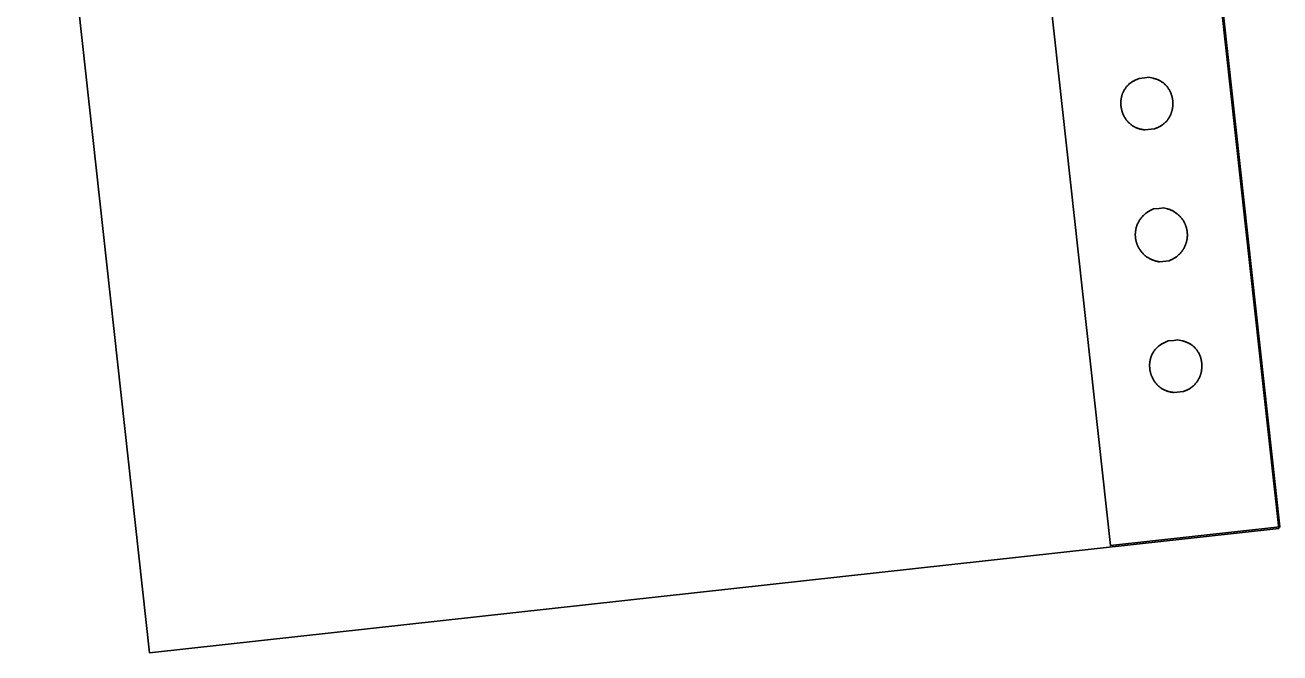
# Model space of a CAD drawing. Extents: x -438233 to -437334, y -1133133 to -1132623.
# Drawn here: x -438067.0783 to -438066.7926, y -1132980.1455 to -1132980.0026 of the extents above; entities that cross this region are included whole.
import ezdxf

# ---------------------------------------------------------------- set-up
doc = ezdxf.new("R2010")
doc.units = 0
doc.layers.add('MOBILIÁŘ', color=7, linetype='Continuous')
doc.layers.add('Vrstva 1', color=7, linetype='Continuous')

# ---------------------------------------------------------------- blocks, each defined once
blk = doc.blocks.new('A$C78B247C6')
at = {"layer": 'Vrstva 1'}
for points in [[(0, 0), (-2586.6, 0), (-2586.6, 2589.7), (0, 2589.7), (0, 0)], [(-385, 2589.7), (3.1, 2589.7), (3.1, 3.2), (-385, 3.2), (-385, 2589.7)], [(-190.9, 1053.1), (-203.7, 1053.1), (-213.2, 1049.9), (-214.5, 1049.4), (-215.8, 1048.9), (-217.1, 1048.4), (-218.3, 1047.9), (-219.5, 1047.4), (-220.7, 1046.8), (-221.9, 1046.2), (-223, 1045.6), (-224.1, 1044.9), (-225.2, 1044.3), (-226.3, 1043.6), (-227.4, 1042.9), (-228.4, 1042.2), (-229.4, 1041.4), (-230.4, 1040.7), (-231.4, 1039.9), (-232.3, 1039.1), (-233.2, 1038.3), (-234.1, 1037.5), (-235, 1036.6), (-235.8, 1035.8), (-236.7, 1034.9), (-237.5, 1034), (-238.2, 1033.1), (-239, 1032.2), (-239.7, 1031.3), (-240.5, 1030.3), (-241.2, 1029.4), (-241.8, 1028.4), (-242.5, 1027.4), (-243.1, 1026.4), (-243.7, 1025.4), (-244.3, 1024.4), (-244.9, 1023.4), (-245.4, 1022.3), (-245.9, 1021.3), (-246.4, 1020.2), (-246.9, 1019.1), (-247.3, 1018.1), (-247.8, 1017), (-248.2, 1015.9), (-248.5, 1014.8), (-248.9, 1013.7), (-249.3, 1012.5), (-249.6, 1011.4), (-249.9, 1010.3), (-250.1, 1009.2), (-250.4, 1008), (-250.6, 1006.9), (-250.8, 1005.7), (-251, 1004.6), (-251.2, 1003.4), (-251.4, 1002.3), (-251.5, 1001.1), (-251.6, 999.9), (-251.7, 998.8), (-251.7, 997.6), (-251.8, 996.4), (-251.8, 995.2), (-251.8, 994.1), (-251.8, 992.9), (-251.7, 991.7), (-251.7, 990.6), (-251.6, 989.4), (-251.5, 988.2), (-251.3, 987.1), (-251.2, 985.9), (-251, 984.7), (-250.8, 983.6), (-250.6, 982.4), (-250.4, 981.3), (-250.1, 980.1), (-249.9, 979), (-249.6, 977.9), (-249.2, 976.7), (-248.9, 975.6), (-248.6, 974.5), (-248.2, 973.4), (-247.8, 972.3), (-247.4, 971.2), (-246.9, 970.1), (-246.5, 969), (-246, 967.9), (-245.5, 966.9), (-245, 965.8), (-244.4, 964.8), (-243.8, 963.7), (-243.3, 962.7), (-242.7, 961.7), (-242, 960.7), (-241.4, 959.7), (-240.7, 958.8), (-240, 957.8), (-239.3, 956.8), (-238.6, 955.9), (-237.9, 955), (-237.1, 954.1), (-236.3, 953.2), (-235.5, 952.3), (-234.7, 951.5), (-233.9, 950.6), (-233, 949.8), (-232.1, 949), (-231.2, 948.2), (-230.3, 947.4), (-229.3, 946.6), (-228.4, 945.9), (-227.4, 945.2), (-226.4, 944.5), (-225.4, 943.8), (-224.3, 943.1), (-223.3, 942.5), (-222.2, 941.9), (-221.1, 941.3), (-220, 940.7), (-218.8, 940.1), (-217.7, 939.6), (-216.5, 939.1), (-215.3, 938.6), (-214.1, 938.2), (-212.8, 937.7), (-211.6, 937.3), (-210.3, 936.9), (-209, 936.5), (-207.7, 936.2), (-206.4, 935.9), (-205, 935.6), (-203.7, 935.3), (-181.4, 935.3), (-180, 935.6), (-178.7, 935.9), (-177.3, 936.2), (-176, 936.5), (-174.7, 936.9), (-173.5, 937.3), (-172.2, 937.7), (-171, 938.2), (-169.8, 938.6), (-168.6, 939.1), (-167.4, 939.6), (-166.2, 940.1), (-165.1, 940.7), (-164, 941.3), (-162.9, 941.9), (-161.8, 942.5), (-160.7, 943.1), (-159.7, 943.8), (-158.7, 944.5), (-157.7, 945.2), (-156.7, 945.9), (-155.7, 946.6), (-154.8, 947.4), (-153.8, 948.2), (-152.9, 949), (-152.1, 949.8), (-151.2, 950.6), (-150.3, 951.5), (-149.5, 952.3), (-148.7, 953.2), (-147.9, 954.1), (-147.2, 955), (-146.4, 955.9), (-145.7, 956.8), (-145, 957.8), (-144.3, 958.8), (-143.6, 959.7), (-143, 960.7), (-142.4, 961.7), (-141.8, 962.7), (-141.2, 963.7), (-140.6, 964.8), (-140.1, 965.8), (-139.6, 966.9), (-139.1, 967.9), (-138.6, 969), (-138.1, 970.1), (-137.7, 971.2), (-137.3, 972.3), (-136.9, 973.4), (-136.5, 974.5), (-136.1, 975.6), (-135.8, 976.7), (-135.5, 977.9), (-135.2, 979), (-134.9, 980.1), (-134.6, 981.3), (-134.4, 982.4), (-134.2, 983.6), (-134, 984.7), (-133.8, 985.9), (-133.7, 987.1), (-133.6, 988.2), (-133.5, 989.4), (-133.4, 990.6), (-133.3, 991.7), (-133.3, 992.9), (-133.2, 994.1), (-133.2, 995.2), (-133.3, 996.4), (-133.3, 997.6), (-133.4, 998.8), (-133.4, 999.9), (-133.5, 1001.1), (-133.7, 1002.3), (-133.8, 1003.4), (-134, 1004.6), (-134.2, 1005.7), (-134.4, 1006.9), (-134.6, 1008), (-134.9, 1009.2), (-135.2, 1010.3), (-135.5, 1011.4), (-135.8, 1012.5), (-136.1, 1013.7), (-136.5, 1014.8), (-136.9, 1015.9), (-137.3, 1017), (-137.7, 1018.1), (-138.2, 1019.1), (-138.6, 1020.2), (-139.1, 1021.3), (-139.6, 1022.3), (-140.2, 1023.4), (-140.7, 1024.4), (-141.3, 1025.4), (-141.9, 1026.4), (-142.6, 1027.4), (-143.2, 1028.4), (-143.9, 1029.4), (-144.6, 1030.3), (-145.3, 1031.3), (-146, 1032.2), (-146.8, 1033.1), (-147.6, 1034), (-148.4, 1034.9), (-149.2, 1035.8), (-150, 1036.6), (-150.9, 1037.5), (-151.8, 1038.3), (-152.7, 1039.1), (-153.7, 1039.9), (-154.6, 1040.7), (-155.6, 1041.4), (-156.6, 1042.2), (-157.7, 1042.9), (-158.7, 1043.6), (-159.8, 1044.3), (-160.9, 1044.9), (-162, 1045.6), (-163.2, 1046.2), (-164.3, 1046.8), (-165.5, 1047.4), (-166.7, 1047.9), (-168, 1048.4), (-169.2, 1048.9), (-170.5, 1049.4), (-171.8, 1049.9), (-181.4, 1053.1), (-190.9, 1053.1)], [(-190.9, 754), (-203.6, 754), (-213.2, 750.8), (-214.5, 750.2), (-215.8, 749.6), (-217, 749), (-218.3, 748.4), (-219.5, 747.7), (-220.7, 747), (-221.8, 746.3), (-223, 745.6), (-224.1, 744.8), (-225.2, 744.1), (-226.3, 743.3), (-227.3, 742.5), (-228.4, 741.7), (-229.4, 740.9), (-230.4, 740.1), (-231.3, 739.2), (-232.3, 738.4), (-233.2, 737.5), (-234.1, 736.6), (-235, 735.7), (-235.8, 734.8), (-236.6, 733.9), (-237.4, 733), (-238.2, 732), (-239, 731.1), (-239.7, 730.1), (-240.4, 729.1), (-241.1, 728.1), (-241.8, 727.2), (-242.4, 726.1), (-243.1, 725.1), (-243.7, 724.1), (-244.3, 723.1), (-244.8, 722), (-245.4, 721), (-245.9, 719.9), (-246.4, 718.9), (-246.8, 717.8), (-247.3, 716.7), (-247.7, 715.6), (-248.1, 714.5), (-248.5, 713.4), (-248.9, 712.3), (-249.2, 711.2), (-249.5, 710.1), (-249.8, 709), (-250.1, 707.9), (-250.4, 706.7), (-250.6, 705.6), (-250.8, 704.5), (-251, 703.3), (-251.2, 702.2), (-251.3, 701.1), (-251.5, 699.9), (-251.6, 698.8), (-251.6, 697.6), (-251.7, 696.5), (-251.7, 695.3), (-251.8, 694.2), (-251.8, 693.1), (-251.7, 691.9), (-251.7, 690.8), (-251.6, 689.6), (-251.5, 688.5), (-251.4, 687.3), (-251.3, 686.2), (-251.2, 685.1), (-251, 683.9), (-250.8, 682.8), (-250.6, 681.7), (-250.4, 680.6), (-250.1, 679.4), (-249.8, 678.3), (-249.5, 677.2), (-249.2, 676.1), (-248.9, 675), (-248.5, 673.9), (-248.1, 672.8), (-247.7, 671.7), (-247.3, 670.7), (-246.9, 669.6), (-246.4, 668.5), (-245.9, 667.5), (-245.4, 666.4), (-244.9, 665.4), (-244.4, 664.4), (-243.8, 663.3), (-243.2, 662.3), (-242.6, 661.3), (-242, 660.3), (-241.4, 659.4), (-240.7, 658.4), (-240, 657.4), (-239.3, 656.5), (-238.6, 655.5), (-237.8, 654.6), (-237.1, 653.7), (-236.3, 652.8), (-235.5, 651.9), (-234.7, 651), (-233.8, 650.2), (-233, 649.3), (-232.1, 648.5), (-231.2, 647.7), (-230.3, 646.9), (-229.3, 646.1), (-228.3, 645.3), (-227.4, 644.5), (-226.4, 643.8), (-225.3, 643.1), (-224.3, 642.4), (-223.2, 641.7), (-222.2, 641), (-221.1, 640.3), (-219.9, 639.7), (-218.8, 639.1), (-217.6, 638.5), (-216.5, 637.9), (-215.3, 637.3), (-214.1, 636.8), (-212.8, 636.2), (-211.6, 635.7), (-210.3, 635.3), (-209, 634.8), (-207.7, 634.3), (-206.4, 633.9), (-205, 633.5), (-203.6, 633.1), (-181.3, 633.1), (-179.9, 633.5), (-178.6, 633.9), (-177.3, 634.3), (-176, 634.8), (-174.7, 635.3), (-173.4, 635.7), (-172.1, 636.2), (-170.9, 636.8), (-169.7, 637.3), (-168.5, 637.9), (-167.3, 638.5), (-166.2, 639.1), (-165, 639.7), (-163.9, 640.3), (-162.8, 641), (-161.7, 641.7), (-160.7, 642.4), (-159.6, 643.1), (-158.6, 643.8), (-157.6, 644.5), (-156.6, 645.3), (-155.7, 646.1), (-154.7, 646.9), (-153.8, 647.7), (-152.9, 648.5), (-152, 649.3), (-151.2, 650.2), (-150.3, 651), (-149.5, 651.9), (-148.7, 652.8), (-147.9, 653.7), (-147.1, 654.6), (-146.4, 655.5), (-145.7, 656.5), (-145, 657.4), (-144.3, 658.4), (-143.6, 659.4), (-143, 660.3), (-142.4, 661.3), (-141.8, 662.3), (-141.2, 663.3), (-140.6, 664.4), (-140.1, 665.4), (-139.6, 666.4), (-139.1, 667.5), (-138.6, 668.5), (-138.1, 669.6), (-137.7, 670.7), (-137.3, 671.7), (-136.9, 672.8), (-136.5, 673.9), (-136.1, 675), (-135.8, 676.1), (-135.5, 677.2), (-135.2, 678.3), (-134.9, 679.4), (-134.7, 680.6), (-134.4, 681.7), (-134.2, 682.8), (-134, 683.9), (-133.8, 685.1), (-133.7, 686.2), (-133.6, 687.3), (-133.5, 688.5), (-133.4, 689.6), (-133.3, 690.8), (-133.3, 691.9), (-133.2, 693.1), (-133.2, 694.2), (-133.3, 695.3), (-133.3, 696.5), (-133.4, 697.6), (-133.5, 698.8), (-133.6, 699.9), (-133.7, 701.1), (-133.8, 702.2), (-134, 703.3), (-134.2, 704.5), (-134.4, 705.6), (-134.6, 706.7), (-134.9, 707.9), (-135.2, 709), (-135.5, 710.1), (-135.8, 711.2), (-136.1, 712.3), (-136.5, 713.4), (-136.9, 714.5), (-137.3, 715.6), (-137.7, 716.7), (-138.2, 717.8), (-138.6, 718.9), (-139.1, 719.9), (-139.7, 721), (-140.2, 722), (-140.8, 723.1), (-141.3, 724.1), (-141.9, 725.1), (-142.6, 726.1), (-143.2, 727.2), (-143.9, 728.1), (-144.6, 729.1), (-145.3, 730.1), (-146, 731.1), (-146.8, 732), (-147.6, 733), (-148.4, 733.9), (-149.2, 734.8), (-150.1, 735.7), (-150.9, 736.6), (-151.8, 737.5), (-152.7, 738.4), (-153.7, 739.2), (-154.6, 740.1), (-155.6, 740.9), (-156.6, 741.7), (-157.7, 742.5), (-158.7, 743.3), (-159.8, 744.1), (-160.9, 744.8), (-162, 745.6), (-163.2, 746.3), (-164.3, 747), (-165.5, 747.7), (-166.7, 748.4), (-168, 749), (-169.2, 749.6), (-170.5, 750.2), (-171.8, 750.8), (-181.3, 754), (-190.9, 754)], [(-190.9, 451.8), (-203.6, 451.8), (-213.2, 448.5), (-214.5, 448.1), (-215.8, 447.6), (-217.1, 447.1), (-218.3, 446.6), (-219.6, 446), (-220.8, 445.5), (-222, 444.9), (-223.1, 444.3), (-224.2, 443.6), (-225.4, 443), (-226.4, 442.3), (-227.5, 441.6), (-228.6, 440.9), (-229.6, 440.2), (-230.6, 439.4), (-231.5, 438.7), (-232.5, 437.9), (-233.4, 437.1), (-234.3, 436.2), (-235.2, 435.4), (-236, 434.5), (-236.9, 433.7), (-237.7, 432.8), (-238.5, 431.9), (-239.2, 431), (-240, 430), (-240.7, 429.1), (-241.4, 428.2), (-242.1, 427.2), (-242.7, 426.2), (-243.4, 425.2), (-244, 424.2), (-244.5, 423.2), (-245.1, 422.2), (-245.7, 421.1), (-246.2, 420.1), (-246.7, 419), (-247.1, 417.9), (-247.6, 416.9), (-248, 415.8), (-248.4, 414.7), (-248.8, 413.6), (-249.2, 412.5), (-249.5, 411.4), (-249.8, 410.2), (-250.1, 409.1), (-250.4, 408), (-250.6, 406.8), (-250.9, 405.7), (-251.1, 404.5), (-251.3, 403.4), (-251.4, 402.2), (-251.6, 401.1), (-251.7, 399.9), (-251.8, 398.7), (-251.9, 397.6), (-251.9, 396.4), (-252, 395.2), (-252, 394), (-252, 392.9), (-252, 391.7), (-251.9, 390.5), (-251.8, 389.4), (-251.7, 388.2), (-251.6, 387), (-251.5, 385.9), (-251.3, 384.7), (-251.2, 383.5), (-251, 382.4), (-250.7, 381.2), (-250.5, 380.1), (-250.3, 378.9), (-250, 377.8), (-249.7, 376.6), (-249.3, 375.5), (-249, 374.4), (-248.6, 373.3), (-248.3, 372.1), (-247.9, 371), (-247.4, 369.9), (-247, 368.8), (-246.5, 367.8), (-246, 366.7), (-245.5, 365.6), (-245, 364.6), (-244.4, 363.5), (-243.9, 362.5), (-243.3, 361.5), (-242.7, 360.5), (-242, 359.5), (-241.4, 358.5), (-240.7, 357.5), (-240, 356.5), (-239.3, 355.6), (-238.6, 354.7), (-237.9, 353.7), (-237.1, 352.8), (-236.3, 351.9), (-235.5, 351.1), (-234.7, 350.2), (-233.8, 349.3), (-232.9, 348.5), (-232.1, 347.7), (-231.2, 346.9), (-230.2, 346.1), (-229.3, 345.4), (-228.3, 344.6), (-227.3, 343.9), (-226.3, 343.2), (-225.3, 342.5), (-224.3, 341.9), (-223.2, 341.2), (-222.1, 340.6), (-221, 340), (-219.9, 339.4), (-218.8, 338.9), (-217.6, 338.3), (-216.4, 337.8), (-215.2, 337.3), (-214, 336.9), (-212.8, 336.4), (-211.5, 336), (-210.3, 335.6), (-209, 335.2), (-207.7, 334.9), (-206.3, 334.6), (-205, 334.3), (-203.6, 334), (-181.3, 334), (-180, 334.3), (-178.6, 334.6), (-177.3, 334.9), (-176, 335.2), (-174.7, 335.6), (-173.4, 336), (-172.2, 336.4), (-170.9, 336.9), (-169.7, 337.3), (-168.5, 337.8), (-167.4, 338.3), (-166.2, 338.9), (-165.1, 339.4), (-163.9, 340), (-162.8, 340.6), (-161.8, 341.2), (-160.7, 341.9), (-159.7, 342.5), (-158.6, 343.2), (-157.6, 343.9), (-156.7, 344.6), (-155.7, 345.4), (-154.7, 346.1), (-153.8, 346.9), (-152.9, 347.7), (-152, 348.5), (-151.2, 349.3), (-150.3, 350.2), (-149.5, 351.1), (-148.7, 351.9), (-147.9, 352.8), (-147.1, 353.7), (-146.4, 354.7), (-145.7, 355.6), (-144.9, 356.5), (-144.3, 357.5), (-143.6, 358.5), (-142.9, 359.5), (-142.3, 360.5), (-141.7, 361.5), (-141.1, 362.5), (-140.5, 363.5), (-140, 364.6), (-139.5, 365.6), (-139, 366.7), (-138.5, 367.8), (-138, 368.8), (-137.6, 369.9), (-137.1, 371), (-136.7, 372.1), (-136.4, 373.3), (-136, 374.4), (-135.7, 375.5), (-135.3, 376.6), (-135, 377.8), (-134.8, 378.9), (-134.5, 380.1), (-134.3, 381.2), (-134, 382.4), (-133.8, 383.5), (-133.7, 384.7), (-133.5, 385.9), (-133.4, 387), (-133.3, 388.2), (-133.2, 389.4), (-133.1, 390.5), (-133.1, 391.7), (-133, 392.9), (-133, 394), (-133, 395.2), (-133.1, 396.4), (-133.1, 397.6), (-133.2, 398.7), (-133.3, 399.9), (-133.4, 401.1), (-133.6, 402.2), (-133.7, 403.4), (-133.9, 404.5), (-134.1, 405.7), (-134.4, 406.8), (-134.6, 408), (-134.9, 409.1), (-135.2, 410.2), (-135.5, 411.4), (-135.8, 412.5), (-136.2, 413.6), (-136.6, 414.7), (-137, 415.8), (-137.4, 416.9), (-137.9, 417.9), (-138.3, 419), (-138.8, 420.1), (-139.4, 421.1), (-139.9, 422.2), (-140.5, 423.2), (-141, 424.2), (-141.7, 425.2), (-142.3, 426.2), (-142.9, 427.2), (-143.6, 428.2), (-144.3, 429.1), (-145, 430), (-145.8, 431), (-146.5, 431.9), (-147.3, 432.8), (-148.1, 433.7), (-149, 434.5), (-149.8, 435.4), (-150.7, 436.2), (-151.6, 437.1), (-152.5, 437.9), (-153.5, 438.7), (-154.4, 439.4), (-155.4, 440.2), (-156.5, 440.9), (-157.5, 441.6), (-158.6, 442.3), (-159.7, 443), (-160.8, 443.6), (-161.9, 444.3), (-163.1, 444.9), (-164.2, 445.5), (-165.4, 446), (-166.7, 446.6), (-167.9, 447.1), (-169.2, 447.6), (-170.5, 448.1), (-171.8, 448.5), (-181.3, 451.8), (-190.9, 451.8)]]:
    blk.add_lwpolyline(points, dxfattribs=at)
blk = doc.blocks.new('A$C5EF80950')
at = {"layer": 'MOBILIÁŘ', "xscale": 0.001, "yscale": 0.0010000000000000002, "rotation": 31.523388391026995}
blk.add_blockref('A$C78B247C6', (3.5589, 1.3524), dxfattribs=at)

msp = doc.modelspace()

# ---------------------------------------------------------------- block references
at = {"layer": 'MOBILIÁŘ', "xscale": 0.09999999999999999, "yscale": 0.1, "rotation": -25.240499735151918}
msp.add_blockref('A$C5EF80950', (-438067.17246, -1132980.08773), dxfattribs=at)

doc.saveas('drawing.dxf')
